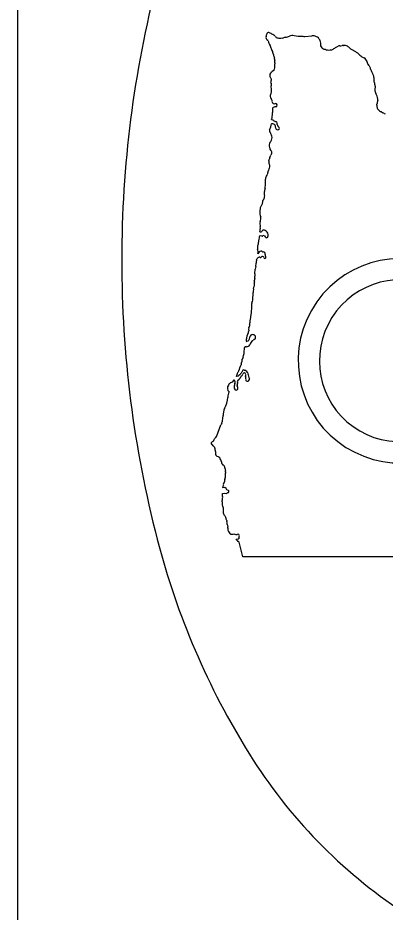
# Model space of a CAD drawing. Extents: x 42133 to 45533, y 41351 to 47951.
# Drawn here: x 42523.97 to 42536.24, y 45482.04 to 45511.87 of the extents above; entities that cross this region are included whole.
import ezdxf

# ---------------------------------------------------------------- set-up
doc = ezdxf.new("R2010")
doc.units = 0
doc.layers.add('P_TRAF_SIGN_SignDetails', color=7, linetype='Continuous')

msp = doc.modelspace()

# ---------------------------------------------------------------- linework, layer by layer
at = {"layer": 'P_TRAF_SIGN_SignDetails'}
msp.add_line((42523.974, 45479.232), (42523.974, 45528.968), dxfattribs=at)
for points in [[(42533.2, 45511.28), (42533.337, 45511.263)], [(42533.565, 45511.255), (42533.798, 45511.276)], [(42532.324, 45511.116), (42532.293, 45511.14)], [(42532.475, 45510.779), (42532.412, 45510.932)], [(42535.106, 45510.832), (42535.248, 45510.746)], [(42532.447, 45509.468), (42532.44, 45509.605)], [(42535.907, 45509.596), (42535.901, 45509.468)], [(42532.452, 45507.963), (42532.43, 45508.01)], [(42532.159, 45505.776), (42532.169, 45505.801)], [(42532.032, 45504.065), (42531.989, 45504.007)], [(42531.995, 45504.214), (42531.996, 45504.275)], [(42531.887, 45503.336), (42531.899, 45503.49)], [(42531.922, 45503.576), (42531.938, 45503.691)], [(42531.871, 45503.09), (42531.884, 45503.128)], [(42531.821, 45502.462), (42531.832, 45502.708)], [(42531.795, 45502.235), (42531.793, 45502.349)], [(42531.747, 45501.816), (42531.763, 45501.976)], [(42531.618, 45501.184), (42531.638, 45501.269), (42531.661, 45501.324), (42531.676, 45501.374)], [(42531.689, 45501.53), (42531.713, 45501.591)], [(42531.536, 45500.711), (42531.544, 45500.87)], [(42531.366, 45500.127), (42531.402, 45500.234)], [(42531.495, 45500.124), (42531.481, 45500.105), (42531.468, 45500.081), (42531.461, 45500.06), (42531.446, 45500.047), (42531.431, 45500.022), (42531.413, 45500.004), (42531.399, 45499.983), (42531.387, 45499.965), (42531.356, 45499.945), (42531.33, 45499.919), (42531.281, 45499.908), (42531.274, 45499.911), (42531.311, 45500.006)], [(42531.448, 45499.929), (42531.468, 45499.944)], [(42531.647, 45500.046), (42531.625, 45500.077), (42531.595, 45500.102), (42531.552, 45500.119)], [(42531.318, 45499.546), (42531.305, 45499.598)], [(42530.805, 45498.404), (42530.825, 45498.549)], [(42530.617, 45497.935), (42530.758, 45498.297)], [(42530.815, 45495.921), (42530.805, 45496.006), (42530.878, 45496.015), (42530.936, 45496.009), (42530.981, 45496.025)], [(42530.929, 45496.18), (42530.887, 45496.212), (42530.826, 45496.192)], [(42531.219, 45494.65), (42531.168, 45494.643), (42531.088, 45494.64)], [(42531.263, 45494.481), (42531.34, 45494.491), (42531.365, 45494.522)], [(42531.49, 45493.898), (42531.363, 45494.387)]]:
    msp.add_lwpolyline(points, dxfattribs=at)
for centre, radius, start, end in [((42564.606, 45503.794), 37.163, 165.4857, 180), ((42532.379, 45511.218), 0.117, 167.5919, 222.0372), ((42531.959, 45511.368), 0.331, 337.8411, 350.2644), ((42532.363, 45511.318), 0.0779, 128.5101, 184.2878), ((42532.343, 45511.295), 0.0888, 47.7608, 108.6351), ((42532.06, 45510.538), 0.891, 58.8245, 67.435), ((42532.476, 45511.18), 0.129, 54.8431, 69.1286), ((42531.189, 45510.396), 1.626, 31.8432, 33.1537), ((42532.692, 45511.364), 0.165, 222.0998, 257.0799), ((42532.743, 45511.528), 0.336, 254.9246, 268.4091), ((42532.706, 45511.503), 0.312, 274.9928, 285.4292), ((42532.815, 45511.416), 0.215, 263.0897, 279.3577), ((42533.074, 45510.797), 0.464, 110.9381, 118.7855), ((42532.834, 45511.946), 0.72, 275.8542, 287.2083), ((42533.157, 45511.034), 0.249, 79.926, 115.9923), ((42533.359, 45511.837), 0.575, 267.7842, 276.5782), ((42533.555, 45512.022), 0.767, 260.2587, 270.7557), ((42533.821, 45511.015), 0.262, 61.4875, 94.9383), ((42533.74, 45510.796), 0.494, 56.0363, 65.3848), ((42533.967, 45511.141), 0.0816, 19.4459, 53.1981), ((42532.308, 45511.101), 0.0224, 11.1533, 43.0257), ((42532.835, 45511.247), 0.524, 195.7163, 214.4501), ((42532.31, 45510.891), 0.109, 22.1028, 32.9083), ((42534.079, 45511.166), 0.0348, 176.596, 217.7251), ((42534.015, 45511.093), 0.0627, 27.5347, 55.0495), ((42533.489, 45510.96), 0.605, 6.4094, 15.5556), ((42534.429, 45510.983), 0.343, 172.6262, 186.503), ((42536.429, 45512.136), 2.626, 206.9791, 208.6381), ((42534.453, 45511.063), 0.224, 289.3669, 307.5785), ((42534.352, 45511.538), 0.694, 290.0005, 298.01), ((42534.807, 45510.693), 0.265, 108.0218, 119.1943), ((42534.743, 45511.182), 0.238, 265.8522, 284.8252), ((42534.813, 45510.834), 0.119, 78.1167, 94.7999), ((42534.803, 45511.194), 0.247, 278.2461, 282.1049), ((42534.732, 45510.198), 0.765, 78.0666, 80.807), ((42534.908, 45510.841), 0.107, 63.1651, 99.5669), ((42534.874, 45510.703), 0.248, 43.1604, 70.6035), ((42531.962, 45510.567), 0.555, 8.8319, 22.5233), ((42532.902, 45510.724), 0.398, 190.3965, 207.6366), ((42534.2, 45510.92), 0.087, 209.2425, 257.5309), ((42534.263, 45510.958), 0.148, 236.4122, 249.6388), ((42534.212, 45510.602), 0.217, 78.1727, 90.0772), ((42534.207, 45510.73), 0.0977, 50.197, 59.8189), ((42534.3, 45510.883), 0.0834, 248.7405, 282.5305), ((42534.351, 45511.157), 0.357, 264.6786, 280.6147), ((42534.436, 45510.771), 0.0402, 92.2598, 118.2037), ((42534.45, 45510.938), 0.128, 263.1918, 283.7574), ((42534.163, 45511.26), 0.548, 305.4197, 311.6998), ((42535.21, 45511.018), 0.212, 223.2553, 231.59), ((42535.243, 45511.059), 0.266, 231.4471, 238.8989), ((42534.933, 45510.182), 0.646, 43.8434, 60.8243), ((42535.813, 45511.11), 0.634, 229.2276, 245.0219), ((42532.451, 45510.527), 0.0991, 350.2964, 7.117), ((42532.571, 45510.51), 0.0224, 179.5029, 214.7104), ((42532.79, 45510.415), 0.239, 171.5019, 198.9625), ((42532.512, 45510.473), 0.0474, 331.4922, 30.4054), ((42531.541, 45510.311), 1.023, 351.3365, 1.4847), ((42535.447, 45510.362), 0.199, 16.6143, 60.4382), ((42535.494, 45510.377), 0.15, 8.5418, 16.231), ((42535.804, 45510.409), 0.162, 183.6216, 197.8744), ((42535.591, 45510.308), 0.078, 13.3928, 41.0067), ((42535.858, 45510.414), 0.21, 204.6203, 227.4429), ((42532.5, 45509.957), 0.114, 142.5993, 205.3899), ((42532.514, 45509.966), 0.121, 128.4463, 149.8596), ((42532.419, 45510.109), 0.0522, 291.9731, 332.0413), ((42532.504, 45510.069), 0.0418, 117.8839, 158.1293), ((42532.472, 45510.193), 0.0884, 278.1906, 335.5763), ((42535.499, 45510.1), 0.269, 14.0277, 36.3574), ((42536.649, 45510.472), 0.941, 199.0155, 205.8519), ((42536.143, 45510.185), 0.362, 199.9683, 214.7124), ((42530.838, 45508.934), 1.839, 30.1778, 31.9906), ((42532.925, 45509.916), 0.501, 186.6109, 194.8048), ((42532.135, 45509.771), 0.305, 345.0555, 3.0938), ((42532.766, 45509.686), 0.335, 178.8512, 194.0127), ((42535.658, 45509.881), 0.211, 359.5964, 27.5161), ((42536.011, 45509.831), 0.15, 161.2277, 204.3513), ((42534.589, 45509.395), 1.339, 11.3946, 16.2232), ((42531.88, 45509.453), 0.567, 350.0276, 1.4935), ((42535.626, 45509.604), 0.281, 4.6601, 11.4366), ((42536.06, 45509.459), 0.159, 176.8284, 218.5819), ((42535.657, 45509.607), 0.25, 357.481, 4.6693), ((42532.503, 45509.259), 0.0988, 167.6173, 226.0389), ((42532.364, 45509.305), 0.0488, 329.6052, 2.9963), ((42532.444, 45509.314), 0.0315, 140.2357, 191.3829), ((42532.389, 45509.38), 0.055, 302.9954, 332.8664), ((42532.391, 45509.153), 0.0557, 358.5662, 38.6778), ((42532.532, 45509.174), 0.0884, 194.3555, 223.8233), ((42532.422, 45509.086), 0.0531, 351.4613, 30.3447), ((42533.833, 45508.775), 2.183, 13.9601, 15.563), ((42535.796, 45509.19), 0.191, 8.3096, 35.5218), ((42536.631, 45508.922), 0.665, 162.8664, 173.6379), ((42535.849, 45509.152), 0.15, 346.6523, 25.8492), ((42532.539, 45509.073), 0.0647, 175.591, 298.935), ((42532.999, 45508.776), 0.522, 170.2459, 186.2834), ((42532.582, 45508.766), 0.138, 86.557, 134.6795), ((42532.578, 45508.96), 0.0572, 282.4444, 97.8816), ((42536.13, 45508.93), 0.168, 169.5386, 202.7991), ((42535.361, 45509.069), 0.613, 349.8698, 353.1299), ((42536.177, 45508.961), 0.224, 205.4369, 237.6985), ((42532.173, 45508.609), 0.299, 334.8583, 359.3659), ((42532.191, 45508.683), 0.292, 344.4833, 7.0129), ((42536.173, 45508.919), 0.186, 231.6882, 251.973), ((42536.114, 45508.718), 0.0237, 32.1356, 85.4335), ((42536.168, 45508.749), 0.0384, 208.3503, 263.784), ((42536.163, 45508.668), 0.0421, 62.1711, 89.8722), ((42536.263, 45508.786), 0.113, 225.1605, 260.2586), ((42531.807, 45508.428), 0.644, 333.3276, 352.2437), ((42532.501, 45508.572), 0.107, 237.6981, 275.7885), ((42532.472, 45508.242), 0.102, 58.2763, 105.171), ((42532.582, 45508.503), 0.0791, 208.1578, 249.3054), ((42532.488, 45508.248), 0.0891, 350.2315, 64.658), ((42532.616, 45508.552), 0.138, 243.1202, 263.8683), ((42532.357, 45508.1), 0.257, 10.4626, 31.3978), ((42532.659, 45508.505), 0.107, 237.4643, 252.1691), ((42532.406, 45508.326), 0.233, 357.6352, 19.1591), ((42532.939, 45508.431), 0.321, 200.902, 221.3687), ((42532.372, 45507.974), 0.408, 35.1559, 37.0088), ((42532.673, 45508.186), 0.0392, 312.398, 34.8383), ((42532.488, 45508.112), 0.109, 166.149, 209.7891), ((42532.45, 45508.089), 0.0639, 209.0241, 238.8694), ((42532.4, 45508.009), 0.0304, 1.9537, 56.2078), ((42532.052, 45507.853), 0.414, 4.0741, 15.4322), ((42532.608, 45508.054), 0.0924, 58.6701, 89.2794), ((42532.406, 45508.631), 0.558, 296.669, 301.8133), ((42532.595, 45507.619), 0.222, 153.4421, 197.9091), ((42532.266, 45507.871), 0.199, 310.4025, 3.3713), ((42533.818, 45507.735), 1.447, 187.3045, 189.4702), ((42532.791, 45507.711), 0.453, 208.1466, 217.6626), ((42532.47, 45507.293), 0.0422, 133.0751, 175.7135), ((42532.463, 45507.469), 0.0471, 229.0964, 251.6535), ((42532.405, 45507.372), 0.0594, 306.8547, 11.998), ((42532.422, 45507.391), 0.0423, 350.1409, 52.0585), ((42532.436, 45507.076), 0.0802, 167.46, 201.3437), ((42532.335, 45507.108), 0.0266, 327.8169, 5.7164), ((42532.408, 45507.124), 0.0484, 156.6906, 196.6566), ((42532.457, 45507.044), 0.0955, 178.403, 200.0996), ((42532.284, 45507.206), 0.101, 322.1104, 341.2172), ((42532.241, 45506.92), 0.156, 14.2319, 35.9548), ((42532.569, 45507.167), 0.19, 153.7668, 178.3052), ((42532.315, 45507.337), 0.119, 314.327, 340.323), ((42531.804, 45506.822), 0.536, 341.7793, 353.2429), ((42532.525, 45506.738), 0.19, 149.4853, 173.7021), ((42532.239, 45506.946), 0.166, 317.7127, 329.7087), ((42531.701, 45506.98), 0.692, 350.1683, 358.1677), ((42532.263, 45506.443), 0.026, 152.355, 213.4062), ((42532.194, 45506.482), 0.0533, 328.7272, 10.1883), ((42532.122, 45506.395), 0.124, 355.7906, 15.6642), ((42532.32, 45506.515), 0.0767, 164.5989, 197.2513), ((42531.688, 45506.929), 0.683, 324.7252, 336.2582), ((42532.886, 45505.975), 0.687, 162.477, 173.0641), ((42531.294, 45506.352), 0.952, 349.6874, 2.0212), ((42532.196, 45505.799), 0.027, 109.7367, 175.8248), ((42532.172, 45505.857), 0.0355, 294.53, 1.274), ((42532.353, 45506.021), 0.154, 166.2736, 209.1249), ((42532.006, 45505.927), 0.214, 341.0915, 5.3632), ((42533.074, 45505.364), 1.017, 170.0317, 176.4909), ((42532.324, 45505.473), 0.261, 145.3148, 165.111), ((42531.983, 45505.709), 0.154, 325.2695, 333.664), ((42533.686, 45505.153), 1.64, 159.4279, 162.7034), ((42532.12, 45505.756), 0.0408, 319.1566, 15.5373), ((42532.172, 45505.773), 0.0137, 166.2184, 204.0725), ((42532.364, 45505.376), 0.31, 170.773, 206.0482), ((42531.874, 45505.183), 0.219, 331.6253, 15.2756), ((42532.637, 45505.001), 0.575, 172.2101, 189.7233), ((42531.654, 45504.846), 0.416, 344.1786, 356.6645), ((42532.071, 45504.797), 0.0666, 255.5035, 339.4787), ((42531.886, 45504.863), 0.189, 347.5046, 12.4009), ((42532.188, 45504.709), 0.0846, 58.4752, 129.4135), ((42532.163, 45504.626), 0.169, 6.6755, 66.1718), ((42532.119, 45504.619), 0.214, 351.1528, 7.2343), ((42531.76, 45504.367), 0.253, 338.7078, 5.2326), ((42532.05, 45504.4), 0.0395, 143.2854, 195.6634), ((42531.997, 45504.447), 0.0315, 312.915, 338.7777), ((42531.294, 45504.613), 0.753, 346.4063, 354.5087), ((42532.09, 45504.491), 0.108, 73.7765, 117.6963), ((42532.101, 45504.578), 0.0618, 172.7266, 201.9895), ((42532.02, 45504.548), 0.0256, 342.196, 15.2286), ((42532.127, 45504.657), 0.0627, 263.5636, 305.0702), ((42532.185, 45504.558), 0.0519, 50.2296, 114.8307), ((42532.309, 45504.629), 0.0955, 199.0507, 241.4159), ((42532.283, 45504.588), 0.0473, 244.5482, 357.3667), ((42532.003, 45504.172), 0.0261, 163.4453, 210.9294), ((42531.671, 45504.343), 0.348, 331.8979, 338.2925), ((42531.803, 45504.072), 0.198, 340.6494, 25.8622), ((42532.093, 45504.017), 0.0774, 45.5814, 142.2767), ((42532.206, 45504.422), 0.354, 260.4068, 264.6984), ((42532.158, 45503.99), 0.0802, 0.585, 79.1292), ((42564.606, 45503.794), 37.163, 180, 194.5143), ((42532.508, 45503.705), 0.57, 169.9619, 181.4303), ((42531.669, 45503.951), 0.314, 332.2179, 341.471), ((42532.043, 45503.795), 0.0946, 78.9303, 143.505), ((42532.079, 45503.905), 0.0252, 224.9141, 325.1642), ((42532.142, 45503.867), 0.0488, 9.8061, 150.9431), ((42532.226, 45503.886), 0.0374, 196.84, 51.6517), ((42532.32, 45503.965), 0.0865, 169.6287, 214.9835), ((42532.206, 45503.997), 0.033, 331.4095, 350.3035), ((42536.747, 45500.435), 3.409, 63.0148, 52.7746), ((42532.919, 45503.265), 1.045, 162.6542, 167.5454), ((42532.026, 45503.14), 0.143, 160.2324, 184.5941), ((42532.034, 45503.309), 0.149, 169.6815, 201.1058), ((42531.758, 45503.247), 0.137, 346.0584, 3.615), ((42531.681, 45503.192), 0.211, 359.0323, 5.9779), ((42536.747, 45500.435), 2.7, 60.8737, 47.9775), ((42532.002, 45502.779), 0.162, 159.5041, 166.7375), ((42531.212, 45503.009), 0.661, 344.8433, 352.3351), ((42532.424, 45502.929), 0.557, 171.8943, 180.8454), ((42532.036, 45503.099), 0.164, 183.256, 196.3311), ((42531.548, 45503.068), 0.33, 349.4666, 357.3936), ((42532.495, 45502.688), 0.663, 168.8114, 178.2205), ((42529.749, 45502.358), 2.05, 349.2438, 356.5513), ((42531.899, 45502.352), 0.107, 168.0657, 181.6847), ((42531.451, 45502.523), 0.375, 336.5294, 350.6651), ((42532.258, 45501.597), 0.545, 174.7631, 180.6454), ((42531.575, 45501.713), 0.155, 334.8112, 350.1406), ((42531.409, 45501.739), 0.323, 350.598, 4.0112), ((42531.298, 45501.917), 0.46, 340.3234, 347.439), ((42531.502, 45501.432), 0.183, 341.4093, 2.1065), ((42531.784, 45501.481), 0.108, 152.5965, 202.9991), ((42531.702, 45501.122), 0.104, 143.5882, 196.5047), ((42531.626, 45501.121), 0.038, 229.4174, 310.5826), ((42531.495, 45501.276), 0.242, 310.2491, 356.3001), ((42531.806, 45501.233), 0.0752, 68.0821, 158.3252), ((42531.649, 45501.126), 0.153, 316.4659, 345.2789), ((42531.816, 45501.09), 0.0191, 117.7971, 186.3932), ((42531.739, 45501.27), 0.177, 292.6359, 306.1845), ((42531.835, 45501.223), 0.08, 357.9535, 90.5626), ((42531.915, 45501.08), 0.0857, 122.1497, 146.5859), ((42531.869, 45501.201), 0.0489, 269.7524, 22.4058), ((42531.588, 45500.862), 0.0441, 132.8382, 170.3133), ((42531.602, 45500.822), 0.0854, 81.1566, 121.0197), ((42531.626, 45501.013), 0.108, 263.8303, 334.4999), ((42531.806, 45500.951), 0.0836, 123.267, 169.3305), ((42531.69, 45500.41), 0.232, 171.5281, 182.9857), ((42531.641, 45500.352), 0.203, 149.071, 152.9883), ((42531.517, 45500.481), 0.0505, 123.0878, 177.4935), ((42531.407, 45500.469), 0.0615, 348.2923, 13.5638), ((42531.472, 45500.54), 0.0248, 316.2149, 17.9825), ((42531.544, 45500.562), 0.0505, 161.2564, 196.2749), ((42531.312, 45500.705), 0.223, 325.3888, 1.416), ((42531.53, 45500.189), 0.135, 152.6315, 160.689), ((42531.293, 45500.332), 0.142, 325.2276, 347.4038), ((42531.538, 45500.318), 0.108, 167.5423, 189.2168), ((42531.175, 45500.493), 0.299, 329.6634, 341.545), ((42530.173, 45500.345), 1.187, 343.433, 345.1003), ((42530.674, 45500.43), 0.755, 328.8854, 332.6423), ((42530.674, 45500.43), 0.755, 332.6459, 336.4028), ((42531.451, 45499.774), 0.0934, 125.1116, 150.1012), ((42531.243, 45499.936), 0.177, 331.2793, 339.9882), ((42531.462, 45499.856), 0.0569, 134.3954, 159.8064), ((42531.308, 45500.012), 0.163, 314.6357, 329.3725), ((42531.352, 45500.039), 0.15, 320.8731, 342.0106), ((42531.512, 45500.098), 0.0308, 51.314, 124.0774), ((42531.538, 45499.986), 0.0438, 75.6826, 171.767), ((42531.558, 45500.225), 0.106, 255.3575, 266.4415), ((42531.534, 45499.98), 0.0509, 327.3787, 72.4047), ((42531.624, 45499.934), 0.0506, 158.6282, 209.8543), ((42531.48, 45499.865), 0.109, 348.7193, 23.9643), ((42532.317, 45500.128), 0.675, 186.9998, 201.612), ((42531.813, 45499.906), 0.127, 191.9513, 217.7514), ((42531.134, 45499.52), 0.162, 139.5146, 229.2389), ((42531.192, 45499.524), 0.208, 118.5935, 150.8893), ((42530.635, 45500.874), 1.254, 291.4021, 294.5358), ((42530.953, 45499.918), 0.274, 317.6887, 334.0058), ((42531.117, 45499.716), 0.116, 340.5196, 44.5635), ((42531.279, 45499.536), 0.0791, 165.4676, 258.4419), ((42531.507, 45499.561), 0.305, 157.4299, 180.8342), ((42531.174, 45499.673), 0.136, 339.0171, 3.6846), ((42531.354, 45499.62), 0.0535, 174.8804, 203.4761), ((42531.482, 45499.66), 0.194, 131.801, 155.7554), ((42532.001, 45499.775), 0.697, 182.9338, 187.6747), ((42531.33, 45499.848), 0.0488, 297.3457, 326.4774), ((42531.626, 45499.819), 0.0465, 147.2221, 206.7463), ((42531.715, 45499.859), 0.144, 205.2145, 219.6374), ((42531.641, 45499.805), 0.0528, 225.7854, 300.8944), ((42531.605, 45499.86), 0.119, 301.9021, 333.8612), ((42531.697, 45499.819), 0.0186, 323.1408, 28.8437), ((42531.531, 45499.183), 0.547, 156.9271, 176.7734), ((42531.272, 45499.512), 0.0535, 260.8566, 2.8504), ((42531.162, 45499.496), 0.164, 6.5729, 17.8433), ((42530.173, 45499.253), 0.813, 329.7446, 357.2652), ((42531.53, 45498.6), 0.698, 159.6549, 179.6354), ((42530.547, 45498.478), 0.27, 331.6751, 339.3599), ((42530.707, 45498.418), 0.0989, 339.3833, 352.097), ((42529.462, 45498.736), 1.376, 352.2014, 354.5324), ((42531.187, 45498.112), 0.467, 149.4093, 156.7333), ((42530.499, 45497.777), 0.0209, 285.1963, 319.5762), ((42530.465, 45497.783), 0.0538, 338.44, 2.6002), ((42530.542, 45497.788), 0.0231, 145.8457, 184.9217), ((42530.482, 45497.855), 0.0686, 307.1011, 335.1622), ((42530.699, 45497.76), 0.169, 143.4031, 156.9273), ((42530.428, 45498.074), 0.252, 302.6316, 309.8206), ((42530.253, 45498.085), 0.394, 328.6641, 337.7511), ((42530.464, 45497.68), 0.0342, 155.1407, 251.9868), ((42530.607, 45497.565), 0.217, 118.0705, 143.4817), ((42530.023, 45497.124), 0.678, 39.2053, 50.6387), ((42530.441, 45497.521), 0.111, 1.0549, 16.2326), ((42530.576, 45497.527), 0.0231, 189.7637, 217.3203), ((42530.541, 45497.503), 0.0189, 335.9639, 30.6324), ((42530.617, 45497.483), 0.0596, 168.1259, 195.1694), ((42530.516, 45497.428), 0.0582, 342.6624, 42.2692), ((42531.169, 45497.419), 0.597, 180.7225, 192.9093), ((42530.661, 45497.325), 0.0846, 207.9307, 270.812), ((42530.631, 45497.154), 0.092, 49.1537, 69.9555), ((42530.674, 45497.173), 0.0531, 45.1506, 71.1391), ((42530.657, 45497.158), 0.0764, 0.0417, 44.0677), ((42530.757, 45497.159), 0.0244, 182.1432, 248.4902), ((42530.716, 45497.096), 0.0515, 353.3353, 51.079), ((42533.121, 45497.447), 2.381, 188.6136, 190.3515), ((42530.822, 45497.042), 0.0494, 208.6676, 242.1565), ((42530.786, 45496.977), 0.0257, 7.5682, 59.8825), ((42530.829, 45496.981), 0.0173, 185.0557, 254.6517), ((42530.822, 45496.818), 0.147, 85.1422, 88.8666), ((42530.822, 45496.924), 0.0418, 25.6859, 72.6546), ((42530.892, 45496.965), 0.0401, 214.533, 242.6783), ((42530.848, 45496.905), 0.0354, 354.4762, 42.9331), ((42529.888, 45496.605), 1.038, 13.0901, 16.6016), ((42530.579, 45496.733), 0.338, 7.4993, 18.63), ((42530.977, 45496.697), 0.0699, 157.1864, 189.705), ((42530.377, 45496.619), 0.536, 353.3678, 7.0502), ((42531.308, 45496.702), 0.401, 169.2173, 172.3548), ((42530.764, 45496.73), 0.149, 357.7085, 9.6473), ((42530.396, 45496.301), 0.443, 345.8155, 357.835), ((42530.966, 45496.3), 0.128, 166.8948, 187.1881), ((42530.652, 45496.462), 0.232, 325.1055, 345.1558), ((42530.971, 45496.413), 0.0962, 161.1435, 186.4742), ((42530.844, 45496.464), 0.0411, 330.6026, 9.05), ((42530.909, 45496.48), 0.0257, 154.8664, 201.1829), ((42530.808, 45496.556), 0.101, 320.3347, 1.1337), ((42531.009, 45496.191), 0.0809, 187.8262, 216.4414), ((42531.006, 45496.209), 0.0904, 226.5715, 265.6246), ((42531.019, 45495.984), 0.0566, 113.7769, 133.2196), ((42530.987, 45496.071), 0.0366, 285.2328, 350.8638), ((42530.979, 45496.077), 0.0463, 344.3498, 63.0403), ((42531.048, 45495.688), 0.254, 170.7927, 205.2268), ((42530.255, 45495.863), 0.558, 346.1189, 359.1591), ((42530.718, 45495.89), 0.102, 339.8054, 17.572), ((42530.624, 45495.469), 0.223, 356.8238, 29.7143), ((42530.896, 45495.374), 0.0635, 169.2818, 230.9975), ((42530.792, 45495.411), 0.0491, 329.8311, 7.2708), ((42530.88, 45495.43), 0.042, 160.2838, 198.3673), ((42530.814, 45495.466), 0.0345, 320.3925, 343.8787), ((42530.642, 45495.188), 0.254, 20.5303, 32.5797), ((42530.27, 45494.73), 0.819, 39.4758, 41.8583), ((42530.314, 45495.001), 0.64, 13.6187, 23.0268), ((42530.853, 45495.1), 0.0976, 6.7896, 32.0693), ((42531.047, 45495.104), 0.097, 175.5802, 195.1763), ((42530.74, 45494.991), 0.23, 356.9218, 22.2971), ((42531.267, 45495.025), 0.301, 188.8867, 199.203), ((42531.167, 45494.952), 0.186, 188.104, 201.0094), ((42531.213, 45494.839), 0.229, 176.5953, 190.1746), ((42530.913, 45494.889), 0.0801, 332.9594, 357.6299), ((42531.103, 45494.819), 0.117, 190.0375, 198.277), ((42531.294, 45494.883), 0.318, 198.3867, 229.6904), ((42553.462, 45500.909), 25.652, 194.5143, 212.0054), ((42531.266, 45494.714), 0.0787, 233.6005, 298.2482), ((42531.044, 45494.251), 0.318, 38.9892, 46.3166), ((42531.321, 45494.592), 0.0555, 1.7121, 108.9832), ((42531.183, 45494.665), 0.207, 328.5728, 339.6955), ((42531.42, 45494.549), 0.0611, 172.3133, 206.7837), ((42531.355, 45494.504), 0.0826, 219.2135, 240.5207), ((42531.468, 45494.448), 0.155, 185.8966, 193.3349), ((42531.325, 45494.415), 0.00812, 201.4335, 281.1431), ((42531.33, 45494.376), 0.0314, 35.3191, 97.0658), ((42531.447, 45494.483), 0.127, 224.6377, 228.9266), ((42542.314, -553067.446), 598561.344, 89.998963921, 90.001036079), ((42546.427, 45496.513), 17.356, 212.0054, 236.4659)]:
    msp.add_arc(centre, radius, start, end, dxfattribs=at)

doc.saveas('drawing.dxf')
